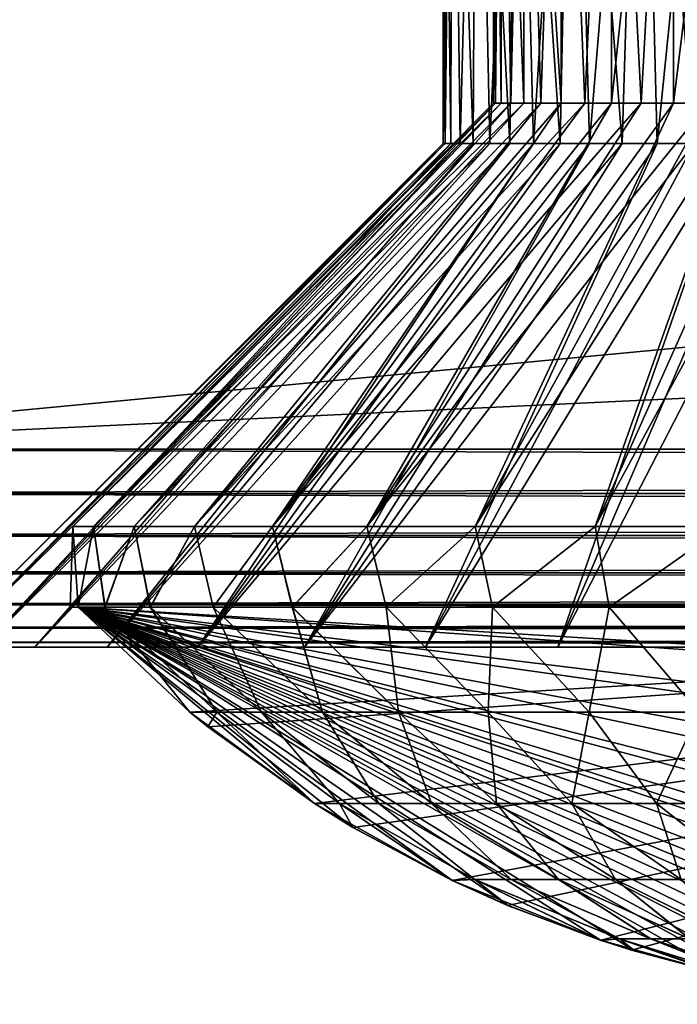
# Model space of a CAD drawing. Header units: metres. Extents: x -44 to 117, y -432 to 89.
# Tile 1010 of 1056: x -34.85 to -31.59, y 79.53 to 84.41. Entities that reach past the tile are written whole.
import ezdxf

# ---------------------------------------------------------------- set-up
doc = ezdxf.new("R2010")
doc.units = ezdxf.units.M
doc.layers.add('solid_125568', color=7, linetype='CONTINUOUS')

msp = doc.modelspace()

# ---------------------------------------------------------------- linework, layer by layer
at = {"layer": 'solid_125568'}
for points in [[(36.877968, 82.282547, 459.877502), (-37.000347, 89.300003, 460), (-36.939213, 85.791275, 459.938751)], [(36.939213, 85.791275, 459.938751), (-37.000347, 89.300003, 460), (36.877968, 82.282547, 459.877502)], [(-36.939213, 85.791275, 440.061249), (37.00037, 89.300003, 440), (-36.877968, 82.282547, 440.122498)], [(-36.877968, 82.282547, 440.122498), (37.00037, 89.300003, 440), (36.939213, 85.791275, 440.061249)], [(-32.75, 83.800003, 450), (-32.75, 86.904884, 450), (-32.706039, 86.904884, 450.484467)], [(-32.740608, 83.800003, 450.227081), (-32.75, 83.800003, 450), (-32.706039, 86.904884, 450.484467)], [(-32.740608, 83.800003, 449.772919), (-32.75, 86.904884, 450), (-32.75, 83.800003, 450)], [(-32.712494, 83.800003, 449.547363), (-32.706039, 86.904884, 449.515533), (-32.75, 86.904884, 450)], [(-32.740608, 83.800003, 449.772919), (-32.712494, 83.800003, 449.547363), (-32.75, 86.904884, 450)], [(-32.712494, 83.800003, 450.452637), (-32.740608, 83.800003, 450.227081), (-32.706039, 86.904884, 450.484467)], [(-32.665848, 83.800003, 450.675079), (-32.712494, 83.800003, 450.452637), (-32.706039, 86.904884, 450.484467)], [(-32.712494, 83.800003, 449.547363), (-32.665848, 83.800003, 449.324921), (-32.706039, 86.904884, 449.515533)], [(-32.665848, 83.800003, 450.675079), (-32.706039, 86.904884, 450.484467), (-32.584156, 86.904884, 450.940552)], [(-32.600994, 83.800003, 449.107086), (-32.584156, 86.904884, 449.059448), (-32.706039, 86.904884, 449.515533)], [(-32.665848, 83.800003, 449.324921), (-32.600994, 83.800003, 449.107086), (-32.706039, 86.904884, 449.515533)], [(-32.600994, 83.800003, 450.892914), (-32.665848, 83.800003, 450.675079), (-32.584156, 86.904884, 450.940552)], [(-32.518379, 83.800003, 451.104645), (-32.600994, 83.800003, 450.892914), (-32.584156, 86.904884, 450.940552)], [(-32.600994, 83.800003, 449.107086), (-32.518379, 83.800003, 448.895355), (-32.584156, 86.904884, 449.059448)], [(-32.518379, 83.800003, 451.104645), (-32.584156, 86.904884, 450.940552), (-32.380749, 86.904884, 451.374512)], [(-32.418549, 83.800003, 448.691132), (-32.380749, 86.904884, 448.625488), (-32.584156, 86.904884, 449.059448)], [(-32.518379, 83.800003, 448.895355), (-32.418549, 83.800003, 448.691132), (-32.584156, 86.904884, 449.059448)], [(-32.418549, 83.800003, 451.308868), (-32.518379, 83.800003, 451.104645), (-32.380749, 86.904884, 451.374512)], [(-32.462021, 86.904884, 449.565887), (-32.490482, 84, 449.782074), (-32.5, 84, 450)], [(-32.499138, 86.904884, 450), (-32.5, 84, 450), (-32.490482, 84, 450.217926)], [(-32.499138, 86.904884, 450), (-32.462021, 86.904884, 449.565887), (-32.5, 84, 450)], [(-32.499138, 86.904884, 450), (-32.490482, 84, 450.217926), (-32.462032, 84, 450.434052)], [(-32.462021, 86.904884, 450.434113), (-32.499138, 86.904884, 450), (-32.462032, 84, 450.434052)], [(-32.462021, 86.904884, 449.565887), (-32.462032, 84, 449.565948), (-32.490482, 84, 449.782074)], [(-32.462021, 86.904884, 449.565887), (-32.414795, 84, 449.352875), (-32.462032, 84, 449.565948)], [(-32.462021, 86.904884, 450.434113), (-32.462032, 84, 450.434052), (-32.414795, 84, 450.647125)], [(-32.462021, 86.904884, 449.565887), (-32.348423, 86.904884, 449.145233), (-32.414795, 84, 449.352875)], [(-32.462021, 86.904884, 450.434113), (-32.414795, 84, 450.647125), (-32.349258, 84, 450.85498)], [(-32.348423, 86.904884, 450.854767), (-32.462021, 86.904884, 450.434113), (-32.349258, 84, 450.85498)], [(-32.3022, 83.800003, 451.50412), (-32.418549, 83.800003, 451.308868), (-32.380749, 86.904884, 451.374512)], [(-32.418549, 83.800003, 448.691132), (-32.3022, 83.800003, 448.49588), (-32.380749, 86.904884, 448.625488)], [(-32.348423, 86.904884, 449.145233), (-32.349258, 84, 449.14502), (-32.414795, 84, 449.352875)], [(-32.3022, 83.800003, 451.50412), (-32.380749, 86.904884, 451.374512), (-32.106621, 86.904884, 451.76767)], [(-32.170143, 83.800003, 448.310913), (-32.106621, 86.904884, 448.23233), (-32.380749, 86.904884, 448.625488)], [(-32.3022, 83.800003, 448.49588), (-32.170143, 83.800003, 448.310913), (-32.380749, 86.904884, 448.625488)], [(-32.348423, 86.904884, 449.145233), (-32.265755, 84, 448.94342), (-32.349258, 84, 449.14502)], [(-32.348423, 86.904884, 450.854767), (-32.349258, 84, 450.85498), (-32.265755, 84, 451.05658)], [(-32.348423, 86.904884, 449.145233), (-32.165062, 86.904884, 448.75), (-32.265755, 84, 448.94342)], [(-32.348423, 86.904884, 450.854767), (-32.265755, 84, 451.05658), (-32.165073, 84, 451.249969)], [(-32.165062, 86.904884, 451.25), (-32.348423, 86.904884, 450.854767), (-32.165073, 84, 451.249969)], [(-32.170143, 83.800003, 451.689087), (-32.3022, 83.800003, 451.50412), (-32.106621, 86.904884, 451.76767)], [(-32.165062, 86.904884, 448.75), (-32.165073, 84, 448.750031), (-32.265755, 84, 448.94342)], [(-32.023239, 83.800003, 451.862518), (-32.170143, 83.800003, 451.689087), (-32.106621, 86.904884, 451.76767)], [(-32.170143, 83.800003, 448.310913), (-32.023239, 83.800003, 448.137482), (-32.106621, 86.904884, 448.23233)], [(-32.165062, 86.904884, 448.75), (-32.047905, 84, 448.566101), (-32.165073, 84, 448.750031)], [(-32.165062, 86.904884, 451.25), (-32.165073, 84, 451.249969), (-32.047905, 84, 451.433899)], [(-32.165062, 86.904884, 448.75), (-31.914452, 86.904884, 448.393585), (-32.047905, 84, 448.566101)], [(-31.914452, 86.904884, 451.606415), (-32.165062, 86.904884, 451.25), (-32.047905, 84, 451.433899)], [(-32.023239, 83.800003, 451.862518), (-32.106621, 86.904884, 451.76767), (-31.767057, 86.904884, 452.105896)], [(-31.862513, 83.800003, 447.976746), (-31.767057, 86.904884, 447.894104), (-32.106621, 86.904884, 448.23233)], [(-32.023239, 83.800003, 448.137482), (-31.862513, 83.800003, 447.976746), (-32.106621, 86.904884, 448.23233)], [(-31.914452, 86.904884, 448.393585), (-31.91507, 84, 448.392975), (-32.047905, 84, 448.566101)], [(-31.914452, 86.904884, 451.606415), (-32.047905, 84, 451.433899), (-31.91507, 84, 451.607025)], [(-31.862513, 83.800003, 452.023254), (-32.023239, 83.800003, 451.862518), (-31.767057, 86.904884, 452.105896)], [(-31.60697, 86.904884, 448.0849), (-31.76783, 84, 448.2323), (-31.91507, 84, 448.392975)], [(-31.914452, 86.904884, 448.393585), (-31.60697, 86.904884, 448.0849), (-31.91507, 84, 448.392975)], [(-31.914452, 86.904884, 451.606415), (-31.91507, 84, 451.607025), (-31.76783, 84, 451.7677)], [(-31.60697, 86.904884, 451.9151), (-31.914452, 86.904884, 451.606415), (-31.76783, 84, 451.7677)], [(-31.689089, 83.800003, 452.170135), (-31.862513, 83.800003, 452.023254), (-31.767057, 86.904884, 452.105896)], [(-31.862513, 83.800003, 447.976746), (-31.689089, 83.800003, 447.829865), (-31.767057, 86.904884, 447.894104)], [(-31.60697, 86.904884, 448.0849), (-31.606918, 84, 448.084839), (-31.76783, 84, 448.2323)], [(-31.60697, 86.904884, 451.9151), (-31.76783, 84, 451.7677), (-31.606918, 84, 451.915161)], [(-31.689089, 83.800003, 452.170135), (-31.767057, 86.904884, 452.105896), (-31.375, 86.904884, 452.381561)], [(-31.504114, 83.800003, 447.697784), (-31.375, 86.904884, 447.618439), (-31.767057, 86.904884, 447.894104)], [(-31.689089, 83.800003, 447.829865), (-31.504114, 83.800003, 447.697784), (-31.767057, 86.904884, 447.894104)], [(-31.504114, 83.800003, 452.302216), (-31.689089, 83.800003, 452.170135), (-31.375, 86.904884, 452.381561)], [(-31.60697, 86.904884, 448.0849), (-31.249569, 86.904884, 447.835693), (-31.606918, 84, 448.084839)], [(-31.60697, 86.904884, 451.9151), (-31.606918, 84, 451.915161), (-31.433994, 84, 452.047852)], [(-31.60697, 86.904884, 451.9151), (-31.433994, 84, 452.047852), (-31.250004, 84, 452.16507)], [(-31.249569, 86.904884, 452.164307), (-31.60697, 86.904884, 451.9151), (-31.250004, 84, 452.16507)], [(-31.249569, 86.904884, 447.835693), (-31.433994, 84, 447.952148), (-31.606918, 84, 448.084839)], [(-36.939213, 85.791275, 459.938751), (-36.877968, 82.282547, 459.877502), (36.877968, 82.282547, 459.877502)], [(36.939213, 85.791275, 440.061249), (36.877968, 82.282547, 440.122498), (-36.877968, 82.282547, 440.122498)], [(-32.462032, 84, 449.565948), (-34.484642, 81.900002, 448.976288), (-34.587132, 81.900002, 449.656158)], [(-32.5, 84, 450), (-34.587132, 81.900002, 449.656158), (-34.587132, 81.900002, 450.343842)], [(-32.490482, 84, 449.782074), (-32.462032, 84, 449.565948), (-34.587132, 81.900002, 449.656158)], [(-32.5, 84, 450), (-32.490482, 84, 449.782074), (-34.587132, 81.900002, 449.656158)], [(-32.490482, 84, 450.217926), (-34.587132, 81.900002, 450.343842), (-34.484642, 81.900002, 451.023712)], [(-32.490482, 84, 450.217926), (-32.5, 84, 450), (-34.587132, 81.900002, 450.343842)], [(-32.349258, 84, 449.14502), (-34.282013, 81.900002, 448.319427), (-34.484642, 81.900002, 448.976288)], [(-32.414795, 84, 449.352875), (-32.349258, 84, 449.14502), (-34.484642, 81.900002, 448.976288)], [(-32.462032, 84, 449.565948), (-32.414795, 84, 449.352875), (-34.484642, 81.900002, 448.976288)], [(-32.414795, 84, 450.647125), (-34.484642, 81.900002, 451.023712), (-34.282013, 81.900002, 451.680573)], [(-32.462032, 84, 450.434052), (-32.490482, 84, 450.217926), (-34.484642, 81.900002, 451.023712)], [(-32.414795, 84, 450.647125), (-32.462032, 84, 450.434052), (-34.484642, 81.900002, 451.023712)], [(-32.265755, 84, 448.94342), (-33.983757, 81.900002, 447.700073), (-34.282013, 81.900002, 448.319427)], [(-32.349258, 84, 449.14502), (-32.265755, 84, 448.94342), (-34.282013, 81.900002, 448.319427)], [(-32.265755, 84, 451.05658), (-34.282013, 81.900002, 451.680573), (-33.983757, 81.900002, 452.299927)], [(-32.349258, 84, 450.85498), (-32.414795, 84, 450.647125), (-34.282013, 81.900002, 451.680573)], [(-32.265755, 84, 451.05658), (-32.349258, 84, 450.85498), (-34.282013, 81.900002, 451.680573)], [(-32.047905, 84, 448.566101), (-33.59647, 81.900002, 447.131989), (-33.983757, 81.900002, 447.700073)], [(-32.165073, 84, 448.750031), (-32.047905, 84, 448.566101), (-33.983757, 81.900002, 447.700073)], [(-32.265755, 84, 448.94342), (-32.165073, 84, 448.750031), (-33.983757, 81.900002, 447.700073)], [(-32.165073, 84, 451.249969), (-33.983757, 81.900002, 452.299927), (-33.59647, 81.900002, 452.868011)], [(-32.165073, 84, 451.249969), (-32.265755, 84, 451.05658), (-33.983757, 81.900002, 452.299927)], [(-31.76783, 84, 448.2323), (-33.128777, 81.900002, 446.62793), (-33.59647, 81.900002, 447.131989)], [(-31.91507, 84, 448.392975), (-31.76783, 84, 448.2323), (-33.59647, 81.900002, 447.131989)], [(-32.047905, 84, 448.566101), (-31.91507, 84, 448.392975), (-33.59647, 81.900002, 447.131989)], [(-31.91507, 84, 451.607025), (-33.59647, 81.900002, 452.868011), (-33.128777, 81.900002, 453.37207)], [(-32.047905, 84, 451.433899), (-32.165073, 84, 451.249969), (-33.59647, 81.900002, 452.868011)], [(-31.91507, 84, 451.607025), (-32.047905, 84, 451.433899), (-33.59647, 81.900002, 452.868011)], [(-31.433994, 84, 447.952148), (-32.59119, 81.900002, 446.199249), (-33.128777, 81.900002, 446.62793)], [(-31.606918, 84, 448.084839), (-31.433994, 84, 447.952148), (-33.128777, 81.900002, 446.62793)], [(-31.76783, 84, 448.2323), (-31.606918, 84, 448.084839), (-33.128777, 81.900002, 446.62793)], [(-31.606918, 84, 451.915161), (-33.128777, 81.900002, 453.37207), (-32.59119, 81.900002, 453.800751)], [(-31.76783, 84, 451.7677), (-31.91507, 84, 451.607025), (-33.128777, 81.900002, 453.37207)], [(-31.606918, 84, 451.915161), (-31.76783, 84, 451.7677), (-33.128777, 81.900002, 453.37207)], [(-31.250004, 84, 447.83493), (-31.995832, 81.900002, 445.85553), (-32.59119, 81.900002, 446.199249)], [(-31.433994, 84, 447.952148), (-31.250004, 84, 447.83493), (-32.59119, 81.900002, 446.199249)], [(-31.250004, 84, 452.16507), (-32.59119, 81.900002, 453.800751), (-31.995832, 81.900002, 454.14447)], [(-31.433994, 84, 452.047852), (-31.606918, 84, 451.915161), (-32.59119, 81.900002, 453.800751)], [(-31.250004, 84, 452.16507), (-31.433994, 84, 452.047852), (-32.59119, 81.900002, 453.800751)], [(-30.855122, 84, 447.650787), (-31.355944, 81.900002, 445.604401), (-31.995832, 81.900002, 445.85553)], [(-31.056511, 84, 447.734222), (-30.855122, 84, 447.650787), (-31.995832, 81.900002, 445.85553)], [(-31.250004, 84, 447.83493), (-31.056511, 84, 447.734222), (-31.995832, 81.900002, 445.85553)], [(-31.056511, 84, 452.265778), (-31.995832, 81.900002, 454.14447), (-31.355944, 81.900002, 454.395599)], [(-31.056511, 84, 452.265778), (-31.250004, 84, 452.16507), (-31.995832, 81.900002, 454.14447)], [(-35.25, 81.300003, 450), (-32.75, 83.800003, 450), (-32.740608, 83.800003, 450.227081)], [(-35.196564, 81.300003, 449.252838), (-32.75, 83.800003, 450), (-35.25, 81.300003, 450)], [(-35.196564, 81.300003, 450.747162), (-35.25, 81.300003, 450), (-32.740608, 83.800003, 450.227081)], [(-35.196564, 81.300003, 449.252838), (-32.740608, 83.800003, 449.772919), (-32.75, 83.800003, 450)], [(-35.196564, 81.300003, 450.747162), (-32.740608, 83.800003, 450.227081), (-32.712494, 83.800003, 450.452637)], [(-35.196564, 81.300003, 450.747162), (-32.712494, 83.800003, 450.452637), (-32.665848, 83.800003, 450.675079)], [(-35.196564, 81.300003, 450.747162), (-32.665848, 83.800003, 450.675079), (-35.037327, 81.300003, 451.479126)], [(-35.196564, 81.300003, 449.252838), (-32.712494, 83.800003, 449.547363), (-32.740608, 83.800003, 449.772919)], [(-35.196564, 81.300003, 449.252838), (-35.037331, 81.300003, 448.520874), (-32.712494, 83.800003, 449.547363)], [(-35.037331, 81.300003, 448.520874), (-32.600994, 83.800003, 449.107086), (-32.665848, 83.800003, 449.324921)], [(-35.037331, 81.300003, 448.520874), (-34.77557, 81.300003, 447.819061), (-32.600994, 83.800003, 449.107086)], [(-35.037331, 81.300003, 448.520874), (-32.665848, 83.800003, 449.324921), (-32.712494, 83.800003, 449.547363)], [(-35.037327, 81.300003, 451.479126), (-32.665848, 83.800003, 450.675079), (-32.600994, 83.800003, 450.892914)], [(-35.037327, 81.300003, 451.479126), (-32.600994, 83.800003, 450.892914), (-32.518379, 83.800003, 451.104645)], [(-35.037327, 81.300003, 451.479126), (-32.518379, 83.800003, 451.104645), (-34.775562, 81.300003, 452.180939)], [(-34.77557, 81.300003, 447.819061), (-32.418549, 83.800003, 448.691132), (-32.518379, 83.800003, 448.895355)], [(-34.77557, 81.300003, 447.819061), (-34.416584, 81.300003, 447.161652), (-32.418549, 83.800003, 448.691132)], [(-34.77557, 81.300003, 447.819061), (-32.518379, 83.800003, 448.895355), (-32.600994, 83.800003, 449.107086)], [(-34.775562, 81.300003, 452.180939), (-32.518379, 83.800003, 451.104645), (-32.418549, 83.800003, 451.308868)], [(-34.775562, 81.300003, 452.180939), (-32.418549, 83.800003, 451.308868), (-34.416576, 81.300003, 452.838379)], [(-34.416584, 81.300003, 447.161652), (-32.3022, 83.800003, 448.49588), (-32.418549, 83.800003, 448.691132)], [(-34.416584, 81.300003, 447.161652), (-33.967686, 81.300003, 446.561981), (-32.3022, 83.800003, 448.49588)], [(-34.416576, 81.300003, 452.838379), (-32.418549, 83.800003, 451.308868), (-32.3022, 83.800003, 451.50412)], [(-34.416576, 81.300003, 452.838379), (-32.3022, 83.800003, 451.50412), (-32.170143, 83.800003, 451.689087)], [(-34.416576, 81.300003, 452.838379), (-32.170143, 83.800003, 451.689087), (-33.967678, 81.300003, 453.438019)], [(-33.967686, 81.300003, 446.561981), (-32.023239, 83.800003, 448.137482), (-32.170143, 83.800003, 448.310913)], [(-33.967686, 81.300003, 446.561981), (-33.438042, 81.300003, 446.032349), (-32.023239, 83.800003, 448.137482)], [(-33.967686, 81.300003, 446.561981), (-32.170143, 83.800003, 448.310913), (-32.3022, 83.800003, 448.49588)], [(-33.967678, 81.300003, 453.438019), (-32.170143, 83.800003, 451.689087), (-32.023239, 83.800003, 451.862518)], [(-33.967678, 81.300003, 453.438019), (-32.023239, 83.800003, 451.862518), (-31.862513, 83.800003, 452.023254)], [(-33.967678, 81.300003, 453.438019), (-31.862513, 83.800003, 452.023254), (-33.438026, 81.300003, 453.967682)], [(-33.438042, 81.300003, 446.032349), (-31.689089, 83.800003, 447.829865), (-31.862513, 83.800003, 447.976746)], [(-33.438042, 81.300003, 446.032349), (-32.838367, 81.300003, 445.583435), (-31.689089, 83.800003, 447.829865)], [(-33.438042, 81.300003, 446.032349), (-31.862513, 83.800003, 447.976746), (-32.023239, 83.800003, 448.137482)], [(-33.438026, 81.300003, 453.967682), (-31.862513, 83.800003, 452.023254), (-31.689089, 83.800003, 452.170135)], [(-33.438026, 81.300003, 453.967682), (-31.689089, 83.800003, 452.170135), (-31.504114, 83.800003, 452.302216)], [(-33.438026, 81.300003, 453.967682), (-31.504114, 83.800003, 452.302216), (-32.83836, 81.300003, 454.416595)], [(-32.838367, 81.300003, 445.583435), (-31.30884, 83.800003, 447.581451), (-31.504114, 83.800003, 447.697784)], [(-32.838367, 81.300003, 445.583435), (-32.180916, 81.300003, 445.224426), (-31.30884, 83.800003, 447.581451)], [(-32.838367, 81.300003, 445.583435), (-31.504114, 83.800003, 447.697784), (-31.689089, 83.800003, 447.829865)], [(-32.83836, 81.300003, 454.416595), (-31.504114, 83.800003, 452.302216), (-31.30884, 83.800003, 452.418549)], [(-32.83836, 81.300003, 454.416595), (-31.30884, 83.800003, 452.418549), (-32.180901, 81.300003, 454.775574)], [(-32.180916, 81.300003, 445.224426), (-31.10466, 83.800003, 447.481628), (-31.30884, 83.800003, 447.581451)], [(-32.180916, 81.300003, 445.224426), (-31.479097, 81.300003, 444.962677), (-31.10466, 83.800003, 447.481628)], [(-32.180901, 81.300003, 454.775574), (-31.30884, 83.800003, 452.418549), (-31.10466, 83.800003, 452.518372)], [(-32.180901, 81.300003, 454.775574), (-31.10466, 83.800003, 452.518372), (-30.892939, 83.800003, 452.600983)], [(-32.180901, 81.300003, 454.775574), (-30.892939, 83.800003, 452.600983), (-31.479088, 81.300003, 455.037354)], [(-36.877968, 82.063995, 459.849426), (36.877968, 82.063995, 459.849426), (36.877968, 82.282547, 459.877502)], [(-36.877968, 82.282547, 459.877502), (-36.877968, 82.063995, 459.849426), (36.877968, 82.282547, 459.877502)], [(36.877968, 82.063995, 440.150574), (-36.877968, 82.063995, 440.150574), (-36.877968, 82.282547, 440.122498)], [(36.877968, 82.282547, 440.122498), (36.877968, 82.063995, 440.150574), (-36.877968, 82.282547, 440.122498)], [(-36.877968, 81.855713, 459.77356), (36.877968, 81.855713, 459.77356), (36.877968, 82.063995, 459.849426)], [(-36.877968, 82.063995, 459.849426), (-36.877968, 81.855713, 459.77356), (36.877968, 82.063995, 459.849426)], [(36.877968, 81.855713, 440.22644), (-36.877968, 81.855713, 440.22644), (-36.877968, 82.063995, 440.150574)], [(36.877968, 82.063995, 440.150574), (36.877968, 81.855713, 440.22644), (-36.877968, 82.063995, 440.150574)], [(-34.599998, 81.5, 450.000824), (-34.560654, 81.5, 450.600098), (-34.587132, 81.900002, 450.343842)], [(-34.599998, 81.5, 450.000824), (-34.587132, 81.900002, 449.656158), (-34.560703, 81.5, 449.399994)], [(-34.599998, 81.5, 450.000824), (-34.587132, 81.900002, 450.343842), (-34.587132, 81.900002, 449.656158)], [(-34.484642, 81.900002, 451.023712), (-34.587132, 81.900002, 450.343842), (-34.560654, 81.5, 450.600098)], [(-34.587132, 81.900002, 449.656158), (-34.484642, 81.900002, 448.976288), (-34.560703, 81.5, 449.399994)], [(-34.484642, 81.900002, 448.976288), (-34.427368, 81.5, 448.751648), (-34.560703, 81.5, 449.399994)], [(-34.484642, 81.900002, 451.023712), (-34.560654, 81.5, 450.600098), (-34.427467, 81.5, 451.248016)], [(-34.282013, 81.900002, 451.680573), (-34.484642, 81.900002, 451.023712), (-34.427467, 81.5, 451.248016)], [(-34.484642, 81.900002, 448.976288), (-34.282013, 81.900002, 448.319427), (-34.427368, 81.5, 448.751648)], [(-34.282013, 81.900002, 451.680573), (-34.427467, 81.5, 451.248016), (-34.202618, 81.5, 451.8703)], [(-34.282013, 81.900002, 448.319427), (-34.202423, 81.5, 448.129272), (-34.427368, 81.5, 448.751648)], [(-33.983757, 81.900002, 452.299927), (-34.282013, 81.900002, 451.680573), (-34.202618, 81.5, 451.8703)], [(-34.282013, 81.900002, 448.319427), (-33.983757, 81.900002, 447.700073), (-34.202423, 81.5, 448.129272)], [(-33.983757, 81.900002, 452.299927), (-34.202618, 81.5, 451.8703), (-33.890728, 81.5, 452.45401)], [(-33.983757, 81.900002, 447.700073), (-33.890537, 81.5, 447.545685), (-34.202423, 81.5, 448.129272)], [(-33.59647, 81.900002, 452.868011), (-33.983757, 81.900002, 452.299927), (-33.890728, 81.5, 452.45401)], [(-33.983757, 81.900002, 447.700073), (-33.59647, 81.900002, 447.131989), (-33.890537, 81.5, 447.545685)], [(-33.59647, 81.900002, 452.868011), (-33.890728, 81.5, 452.45401), (-33.49831, 81.5, 452.986938)], [(-33.59647, 81.900002, 447.131989), (-33.4981, 81.5, 447.012817), (-33.890537, 81.5, 447.545685)], [(-33.128777, 81.900002, 453.37207), (-33.59647, 81.900002, 452.868011), (-33.49831, 81.5, 452.986938)], [(-33.59647, 81.900002, 447.131989), (-33.128777, 81.900002, 446.62793), (-33.4981, 81.5, 447.012817)], [(-33.128777, 81.900002, 453.37207), (-33.49831, 81.5, 452.986938), (-33.033352, 81.5, 453.45816)], [(-33.128777, 81.900002, 446.62793), (-33.03315, 81.5, 446.541687), (-33.4981, 81.5, 447.012817)], [(-32.59119, 81.900002, 453.800751), (-33.128777, 81.900002, 453.37207), (-33.033352, 81.5, 453.45816)], [(-33.128777, 81.900002, 446.62793), (-32.59119, 81.900002, 446.199249), (-33.03315, 81.5, 446.541687)], [(-32.59119, 81.900002, 453.800751), (-33.033352, 81.5, 453.45816), (-32.505573, 81.5, 453.857727)], [(-32.59119, 81.900002, 446.199249), (-32.505394, 81.5, 446.142151), (-33.03315, 81.5, 446.541687)], [(-31.995832, 81.900002, 454.14447), (-32.59119, 81.900002, 453.800751), (-32.505573, 81.5, 453.857727)], [(-32.59119, 81.900002, 446.199249), (-31.995832, 81.900002, 445.85553), (-32.505394, 81.5, 446.142151)], [(-31.995832, 81.900002, 454.14447), (-32.505573, 81.5, 453.857727), (-31.926046, 81.5, 454.177368)], [(-31.995832, 81.900002, 445.85553), (-31.9259, 81.5, 445.822571), (-32.505394, 81.5, 446.142151)], [(-31.355944, 81.900002, 454.395599), (-31.995832, 81.900002, 454.14447), (-31.926046, 81.5, 454.177368)], [(-31.995832, 81.900002, 445.85553), (-31.355944, 81.900002, 445.604401), (-31.9259, 81.5, 445.822571)], [(-31.355944, 81.900002, 454.395599), (-31.926046, 81.5, 454.177368), (-31.306709, 81.5, 454.410492)], [(-31.355944, 81.900002, 445.604401), (-31.306606, 81.5, 445.589478), (-31.9259, 81.5, 445.822571)], [(-36.877968, 81.669258, 459.653656), (36.877968, 81.669258, 459.653656), (36.877968, 81.855713, 459.77356)], [(-36.877968, 81.855713, 459.77356), (-36.877968, 81.669258, 459.653656), (36.877968, 81.855713, 459.77356)], [(36.877968, 81.669258, 440.346344), (-36.877968, 81.669258, 440.346344), (-36.877968, 81.855713, 440.22644)], [(36.877968, 81.855713, 440.22644), (36.877968, 81.669258, 440.346344), (-36.877968, 81.855713, 440.22644)], [(-36.877968, 81.513794, 459.495636), (36.877968, 81.513794, 459.495636), (36.877968, 81.669258, 459.653656)], [(-36.877968, 81.669258, 459.653656), (-36.877968, 81.513794, 459.495636), (36.877968, 81.669258, 459.653656)], [(36.877968, 81.513794, 440.504364), (-36.877968, 81.513794, 440.504364), (-36.877968, 81.669258, 440.346344)], [(36.877968, 81.669258, 440.346344), (36.877968, 81.513794, 440.504364), (-36.877968, 81.669258, 440.346344)], [(-36.877968, 81.396965, 459.307251), (36.877968, 81.396965, 459.307251), (36.877968, 81.513794, 459.495636)], [(-36.877968, 81.513794, 459.495636), (-36.877968, 81.396965, 459.307251), (36.877968, 81.513794, 459.495636)], [(36.877968, 81.396965, 440.692749), (-36.877968, 81.396965, 440.692749), (-36.877968, 81.513794, 440.504364)], [(36.877968, 81.513794, 440.504364), (36.877968, 81.396965, 440.692749), (-36.877968, 81.513794, 440.504364)], [(-34.599998, 81.5, 450.000824), (-34.560703, 81.5, 449.399994), (-34.560654, 81.5, 450.600098)], [(-25.439344, 81.5, 449.399902), (-34.560654, 81.5, 450.600098), (-34.560703, 81.5, 449.399994)], [(-34.007103, 80.978844, 449.399994), (-34.560703, 81.5, 449.399994), (-34.427368, 81.5, 448.751648)], [(-25.992897, 80.978844, 449.399994), (-25.439344, 81.5, 449.399902), (-34.560703, 81.5, 449.399994)], [(-33.388748, 80.524971, 449.399994), (-34.560703, 81.5, 449.399994), (-34.007103, 80.978844, 449.399994)], [(-26.083326, 80.904945, 449.399994), (-25.992897, 80.978844, 449.399994), (-34.560703, 81.5, 449.399994)], [(-33.19743, 80.406639, 449.399994), (-34.560703, 81.5, 449.399994), (-33.388748, 80.524971, 449.399994)], [(-26.083326, 80.904945, 449.399994), (-34.560703, 81.5, 449.399994), (-26.611252, 80.524979, 449.399994)], [(-26.803911, 80.405838, 449.399994), (-26.611252, 80.524979, 449.399994), (-34.560703, 81.5, 449.399994)], [(-32.707008, 80.14418, 449.399994), (-34.560703, 81.5, 449.399994), (-33.19743, 80.406639, 449.399994)], [(-32.427231, 80.018379, 449.399994), (-34.560703, 81.5, 449.399994), (-32.707008, 80.14418, 449.399994)], [(-26.803911, 80.405838, 449.399994), (-34.560703, 81.5, 449.399994), (-27.295504, 80.142982, 449.399994)], [(-27.569979, 80.019547, 449.399994), (-27.295504, 80.142982, 449.399994), (-34.560703, 81.5, 449.399994)], [(-31.966913, 79.84568, 449.399994), (-34.560703, 81.5, 449.399994), (-32.427231, 80.018379, 449.399994)], [(-31.797113, 79.792137, 449.399994), (-34.560703, 81.5, 449.399994), (-31.966913, 79.84568, 449.399994)], [(-27.569979, 80.019547, 449.399994), (-34.560703, 81.5, 449.399994), (-28.031347, 79.84626, 449.399994)], [(-28.184294, 79.797737, 449.399994), (-28.031347, 79.84626, 449.399994), (-34.560703, 81.5, 449.399994)], [(-31.351156, 79.676201, 449.399994), (-34.560703, 81.5, 449.399994), (-31.797113, 79.792137, 449.399994)], [(-31.193508, 79.643494, 449.399994), (-34.560703, 81.5, 449.399994), (-31.351156, 79.676201, 449.399994)], [(-31.042494, 79.616074, 449.399994), (-34.560703, 81.5, 449.399994), (-31.193508, 79.643494, 449.399994)], [(-28.616539, 79.683434, 449.399994), (-34.560703, 81.5, 449.399994), (-28.804346, 79.64389, 449.399994)], [(-28.918236, 79.622833, 449.399994), (-28.804346, 79.64389, 449.399994), (-34.560703, 81.5, 449.399994)], [(-28.184294, 79.797737, 449.399994), (-34.560703, 81.5, 449.399994), (-28.616539, 79.683434, 449.399994)], [(-30.810999, 79.581421, 449.399994), (-34.560703, 81.5, 449.399994), (-31.042494, 79.616074, 449.399994)], [(-30.613468, 79.558807, 449.399994), (-34.560703, 81.5, 449.399994), (-30.810999, 79.581421, 449.399994)], [(-30.42433, 79.543076, 449.399994), (-34.560703, 81.5, 449.399994), (-30.613468, 79.558807, 449.399994)], [(-30.223282, 79.532669, 449.399994), (-34.560703, 81.5, 449.399994), (-30.42433, 79.543076, 449.399994)], [(-30, 79.528679, 449.399994), (-34.560703, 81.5, 449.399994), (-30.223282, 79.532669, 449.399994)], [(-29.83798, 79.530777, 449.399994), (-34.560703, 81.5, 449.399994), (-30, 79.528679, 449.399994)], [(-29.652168, 79.538345, 449.399994), (-34.560703, 81.5, 449.399994), (-29.83798, 79.530777, 449.399994)], [(-29.450798, 79.552811, 449.399994), (-34.560703, 81.5, 449.399994), (-29.652168, 79.538345, 449.399994)], [(-29.150816, 79.586533, 449.399994), (-34.560703, 81.5, 449.399994), (-29.450798, 79.552811, 449.399994)], [(-28.918236, 79.622833, 449.399994), (-34.560703, 81.5, 449.399994), (-29.150816, 79.586533, 449.399994)], [(-34.007103, 80.978844, 450.600006), (-34.427467, 81.5, 451.248016), (-34.560654, 81.5, 450.600098)], [(-34.007103, 80.978844, 450.600006), (-34.560654, 81.5, 450.600098), (-25.439299, 81.5, 450.600006)], [(-25.439344, 81.5, 449.399902), (-25.439299, 81.5, 450.600006), (-34.560654, 81.5, 450.600098)], [(-33.872322, 80.978943, 451.192871), (-34.202618, 81.5, 451.8703), (-34.427467, 81.5, 451.248016)], [(-34.007103, 80.978844, 450.600006), (-33.872322, 80.978943, 451.192871), (-34.427467, 81.5, 451.248016)], [(-33.872326, 80.978943, 448.807129), (-34.427368, 81.5, 448.751648), (-34.202423, 81.5, 448.129272)], [(-33.872326, 80.978943, 448.807129), (-34.007103, 80.978844, 449.399994), (-34.427368, 81.5, 448.751648)], [(-33.651207, 80.978943, 451.756866), (-33.890728, 81.5, 452.45401), (-34.202618, 81.5, 451.8703)], [(-33.872322, 80.978943, 451.192871), (-33.651207, 80.978943, 451.756866), (-34.202618, 81.5, 451.8703)], [(-33.651211, 80.978943, 448.243164), (-34.202423, 81.5, 448.129272), (-33.890537, 81.5, 447.545685)], [(-33.651211, 80.978943, 448.243164), (-33.872326, 80.978943, 448.807129), (-34.202423, 81.5, 448.129272)], [(-33.916676, 80.904945, 450.600006), (-34.007103, 80.978844, 450.600006), (-25.439299, 81.5, 450.600006)], [(-33.916676, 80.904945, 450.600006), (-25.439299, 81.5, 450.600006), (-33.388748, 80.524979, 450.600006)], [(-33.348476, 80.978943, 452.281555), (-33.49831, 81.5, 452.986938), (-33.890728, 81.5, 452.45401)], [(-33.651207, 80.978943, 451.756866), (-33.348476, 80.978943, 452.281555), (-33.890728, 81.5, 452.45401)], [(-33.348488, 80.978943, 447.718445), (-33.890537, 81.5, 447.545685), (-33.4981, 81.5, 447.012817)], [(-33.348488, 80.978943, 447.718445), (-33.651211, 80.978943, 448.243164), (-33.890537, 81.5, 447.545685)], [(-32.970909, 80.978943, 452.75528), (-33.033352, 81.5, 453.45816), (-33.49831, 81.5, 452.986938)], [(-33.348476, 80.978943, 452.281555), (-32.970909, 80.978943, 452.75528), (-33.49831, 81.5, 452.986938)], [(-32.970921, 80.978943, 447.24472), (-33.4981, 81.5, 447.012817), (-33.03315, 81.5, 446.541687)], [(-32.970921, 80.978943, 447.24472), (-33.348488, 80.978943, 447.718445), (-33.4981, 81.5, 447.012817)], [(-33.196091, 80.405838, 450.600006), (-33.388748, 80.524979, 450.600006), (-25.439299, 81.5, 450.600006)], [(-33.196091, 80.405838, 450.600006), (-25.439299, 81.5, 450.600006), (-32.704494, 80.142982, 450.600006)], [(-32.526936, 80.978943, 453.167419), (-32.505573, 81.5, 453.857727), (-33.033352, 81.5, 453.45816)], [(-32.970909, 80.978943, 452.75528), (-32.526936, 80.978943, 453.167419), (-33.033352, 81.5, 453.45816)], [(-32.526947, 80.978943, 446.832611), (-33.03315, 81.5, 446.541687), (-32.505394, 81.5, 446.142151)], [(-32.526947, 80.978943, 446.832611), (-32.970921, 80.978943, 447.24472), (-33.03315, 81.5, 446.541687)], [(-32.430023, 80.019547, 450.600006), (-32.704494, 80.142982, 450.600006), (-25.439299, 81.5, 450.600006)], [(-32.026493, 80.978943, 446.491272), (-32.526947, 80.978943, 446.832611), (-32.505394, 81.5, 446.142151)], [(-32.526936, 80.978943, 453.167419), (-32.026478, 80.978943, 453.508728), (-32.505573, 81.5, 453.857727)], [(-32.026478, 80.978943, 453.508728), (-31.926046, 81.5, 454.177368), (-32.505573, 81.5, 453.857727)], [(-32.026493, 80.978943, 446.491272), (-32.505394, 81.5, 446.142151), (-31.9259, 81.5, 445.822571)], [(-32.430023, 80.019547, 450.600006), (-25.439299, 81.5, 450.600006), (-31.968653, 79.84626, 450.600006)], [(-31.480743, 80.978943, 446.228363), (-32.026493, 80.978943, 446.491272), (-31.9259, 81.5, 445.822571)], [(-32.026478, 80.978943, 453.508728), (-31.48073, 80.978943, 453.771637), (-31.926046, 81.5, 454.177368)], [(-31.815706, 79.797737, 450.600006), (-31.968653, 79.84626, 450.600006), (-25.439299, 81.5, 450.600006)], [(-31.48073, 80.978943, 453.771637), (-31.306709, 81.5, 454.410492), (-31.926046, 81.5, 454.177368)], [(-31.480743, 80.978943, 446.228363), (-31.9259, 81.5, 445.822571), (-31.306606, 81.5, 445.589478)], [(-31.815706, 79.797737, 450.600006), (-25.439299, 81.5, 450.600006), (-31.383459, 79.683434, 450.600006)], [(-36.877968, 81.324516, 459.097748), (36.877968, 81.324516, 459.097748), (36.877968, 81.396965, 459.307251)], [(-36.877968, 81.396965, 459.307251), (-36.877968, 81.324516, 459.097748), (36.877968, 81.396965, 459.307251)], [(36.877968, 81.324516, 440.902252), (-36.877968, 81.324516, 440.902252), (-36.877968, 81.396965, 440.692749)], [(36.877968, 81.396965, 440.692749), (36.877968, 81.324516, 440.902252), (-36.877968, 81.396965, 440.692749)], [(36.877968, 81.324516, 459.097748), (-36.878151, 81.300003, 458.877655), (-0.000154, 81.300003, 458.877655)], [(-36.877968, 81.324516, 459.097748), (-36.878151, 81.300003, 458.877655), (36.877968, 81.324516, 459.097748)], [(-0.000746, 81.300003, 457.399994), (-0.000154, 81.300003, 458.877655), (-36.878151, 81.300003, 458.877655)], [(-7.336801, 81.300003, 450.965057), (-36.878151, 81.300003, 458.877655), (-7.4, 81.300003, 450)], [(-27.819084, 81.300003, 454.775574), (-7.4, 81.300003, 450), (-36.878151, 81.300003, 458.877655)], [(-0.966656, 81.300003, 457.336578), (-0.000746, 81.300003, 457.399994), (-36.878151, 81.300003, 458.877655)], [(-1.916412, 81.300003, 457.147552), (-0.966656, 81.300003, 457.336578), (-36.878151, 81.300003, 458.877655)], [(-2.833156, 81.300003, 456.836182), (-1.916412, 81.300003, 457.147552), (-36.878151, 81.300003, 458.877655)], [(-3.70114, 81.300003, 456.407928), (-2.833156, 81.300003, 456.836182), (-36.878151, 81.300003, 458.877655)], [(-4.506104, 81.300003, 455.869843), (-3.70114, 81.300003, 456.407928), (-36.878151, 81.300003, 458.877655)], [(-5.234018, 81.300003, 455.231171), (-4.506104, 81.300003, 455.869843), (-36.878151, 81.300003, 458.877655)], [(-5.872028, 81.300003, 454.503265), (-5.234018, 81.300003, 455.231171), (-36.878151, 81.300003, 458.877655)], [(-6.409606, 81.300003, 453.698242), (-5.872028, 81.300003, 454.503265), (-36.878151, 81.300003, 458.877655)], [(-6.83766, 81.300003, 452.829559), (-6.409606, 81.300003, 453.698242), (-36.878151, 81.300003, 458.877655)], [(-7.148285, 81.300003, 451.913635), (-6.83766, 81.300003, 452.829559), (-36.878151, 81.300003, 458.877655)], [(-7.336801, 81.300003, 450.965057), (-7.148285, 81.300003, 451.913635), (-36.878151, 81.300003, 458.877655)], [(-28.520903, 81.300003, 455.037323), (-27.819084, 81.300003, 454.775574), (-36.878151, 81.300003, 458.877655)], [(-29.252863, 81.300003, 455.196564), (-28.520903, 81.300003, 455.037323), (-36.878151, 81.300003, 458.877655)], [(-29.999996, 81.300003, 455.25), (-29.252863, 81.300003, 455.196564), (-36.878151, 81.300003, 458.877655)], [(-30.747129, 81.300003, 455.196564), (-29.999996, 81.300003, 455.25), (-36.878151, 81.300003, 458.877655)], [(-31.479088, 81.300003, 455.037354), (-30.747129, 81.300003, 455.196564), (-36.878151, 81.300003, 458.877655)], [(-32.180901, 81.300003, 454.775574), (-31.479088, 81.300003, 455.037354), (-36.878151, 81.300003, 458.877655)], [(-32.83836, 81.300003, 454.416595), (-32.180901, 81.300003, 454.775574), (-36.878151, 81.300003, 458.877655)], [(-33.438026, 81.300003, 453.967682), (-32.83836, 81.300003, 454.416595), (-36.878151, 81.300003, 458.877655)], [(-33.967678, 81.300003, 453.438019), (-33.438026, 81.300003, 453.967682), (-36.878151, 81.300003, 458.877655)], [(-34.416576, 81.300003, 452.838379), (-33.967678, 81.300003, 453.438019), (-36.878151, 81.300003, 458.877655)], [(-34.775562, 81.300003, 452.180939), (-34.416576, 81.300003, 452.838379), (-36.878151, 81.300003, 458.877655)], [(-35.037327, 81.300003, 451.479126), (-34.775562, 81.300003, 452.180939), (-36.878151, 81.300003, 458.877655)], [(-36.877968, 81.324516, 440.902252), (36.878151, 81.300003, 441.122345), (0.000158, 81.300003, 441.122345)], [(36.877968, 81.324516, 440.902252), (36.878151, 81.300003, 441.122345), (-36.877968, 81.324516, 440.902252)], [(-36.877968, 81.324516, 440.902252), (0.000158, 81.300003, 441.122345), (-36.877815, 81.300003, 441.122345)], [(-36.877815, 81.300003, 441.122345), (-30.747137, 81.300003, 444.803436), (-31.479097, 81.300003, 444.962677)], [(-36.877815, 81.300003, 441.122345), (0.000158, 81.300003, 441.122345), (-30.747137, 81.300003, 444.803436)], [(-36.877815, 81.300003, 441.122345), (-31.479097, 81.300003, 444.962677), (-32.180916, 81.300003, 445.224426)], [(-36.877815, 81.300003, 441.122345), (-32.180916, 81.300003, 445.224426), (-32.838367, 81.300003, 445.583435)], [(-36.877815, 81.300003, 441.122345), (-32.838367, 81.300003, 445.583435), (-33.438042, 81.300003, 446.032349)], [(-36.877815, 81.300003, 441.122345), (-33.438042, 81.300003, 446.032349), (-33.967686, 81.300003, 446.561981)], [(-36.877815, 81.300003, 441.122345), (-33.967686, 81.300003, 446.561981), (-34.416584, 81.300003, 447.161652)], [(-36.877815, 81.300003, 441.122345), (-34.416584, 81.300003, 447.161652), (-34.77557, 81.300003, 447.819061)], [(-36.877815, 81.300003, 441.122345), (-34.77557, 81.300003, 447.819061), (-35.037331, 81.300003, 448.520874)], [(-33.388748, 80.524979, 450.600006), (-33.872322, 80.978943, 451.192871), (-34.007103, 80.978844, 450.600006)], [(-33.91729, 80.905441, 449.399994), (-34.007103, 80.978844, 449.399994), (-33.872326, 80.978943, 448.807129)], [(-33.916676, 80.904945, 450.600006), (-33.388748, 80.524979, 450.600006), (-34.007103, 80.978844, 450.600006)], [(-33.388748, 80.524971, 449.399994), (-34.007103, 80.978844, 449.399994), (-33.91729, 80.905441, 449.399994)], [(-33.388748, 80.524971, 449.399994), (-33.91729, 80.905441, 449.399994), (-33.872326, 80.978943, 448.807129)], [(-33.263382, 80.525352, 448.905487), (-33.872326, 80.978943, 448.807129), (-33.651211, 80.978943, 448.243164)], [(-33.263382, 80.525352, 448.905487), (-33.388748, 80.524971, 449.399994), (-33.872326, 80.978943, 448.807129)], [(-33.263371, 80.525352, 451.094543), (-33.651207, 80.978943, 451.756866), (-33.872322, 80.978943, 451.192871)], [(-33.388748, 80.524979, 450.600006), (-33.263371, 80.525352, 451.094543), (-33.872322, 80.978943, 451.192871)], [(-33.068298, 80.525352, 448.440125), (-33.651211, 80.978943, 448.243164), (-33.348488, 80.978943, 447.718445)], [(-33.068298, 80.525352, 448.440125), (-33.263382, 80.525352, 448.905487), (-33.651211, 80.978943, 448.243164)], [(-33.068279, 80.525352, 451.559906), (-33.348476, 80.978943, 452.281555), (-33.651207, 80.978943, 451.756866)], [(-33.263371, 80.525352, 451.094543), (-33.068279, 80.525352, 451.559906), (-33.651207, 80.978943, 451.756866)], [(-32.80727, 80.525352, 448.008301), (-33.348488, 80.978943, 447.718445), (-32.970921, 80.978943, 447.24472)], [(-32.80727, 80.525352, 448.008301), (-33.068298, 80.525352, 448.440125), (-33.348488, 80.978943, 447.718445)], [(-32.807251, 80.525352, 451.99173), (-32.970909, 80.978943, 452.75528), (-33.348476, 80.978943, 452.281555)], [(-33.068279, 80.525352, 451.559906), (-32.807251, 80.525352, 451.99173), (-33.348476, 80.978943, 452.281555)], [(-32.485916, 80.525352, 447.619263), (-32.970921, 80.978943, 447.24472), (-32.526947, 80.978943, 446.832611)], [(-32.485916, 80.525352, 447.619263), (-32.80727, 80.525352, 448.008301), (-32.970921, 80.978943, 447.24472)], [(-32.485889, 80.525352, 452.380737), (-32.526936, 80.978943, 453.167419), (-32.970909, 80.978943, 452.75528)], [(-32.807251, 80.525352, 451.99173), (-32.485889, 80.525352, 452.380737), (-32.970909, 80.978943, 452.75528)], [(-32.111137, 80.525352, 447.281403), (-32.526947, 80.978943, 446.832611), (-32.026493, 80.978943, 446.491272)], [(-32.111137, 80.525352, 447.281403), (-32.485916, 80.525352, 447.619263), (-32.526947, 80.978943, 446.832611)], [(-32.111111, 80.525352, 452.718597), (-32.026478, 80.978943, 453.508728), (-32.526936, 80.978943, 453.167419)], [(-32.485889, 80.525352, 452.380737), (-32.111111, 80.525352, 452.718597), (-32.526936, 80.978943, 453.167419)], [(-31.690989, 80.525352, 447.001984), (-32.111137, 80.525352, 447.281403), (-32.026493, 80.978943, 446.491272)], [(-32.111111, 80.525352, 452.718597), (-31.690958, 80.525352, 452.998047), (-32.026478, 80.978943, 453.508728)], [(-31.690989, 80.525352, 447.001984), (-32.026493, 80.978943, 446.491272), (-31.480743, 80.978943, 446.228363)], [(-31.690958, 80.525352, 452.998047), (-31.48073, 80.978943, 453.771637), (-32.026478, 80.978943, 453.508728)], [(-31.234501, 80.525352, 446.786957), (-31.690989, 80.525352, 447.001984), (-31.480743, 80.978943, 446.228363)], [(-31.690958, 80.525352, 452.998047), (-31.234467, 80.525352, 453.213043), (-31.48073, 80.978943, 453.771637)], [(-32.704494, 80.142982, 450.600006), (-33.263371, 80.525352, 451.094543), (-33.388748, 80.524979, 450.600006)], [(-33.19743, 80.406639, 449.399994), (-33.388748, 80.524971, 449.399994), (-33.263382, 80.525352, 448.905487)], [(-33.196091, 80.405838, 450.600006), (-32.704494, 80.142982, 450.600006), (-33.388748, 80.524979, 450.600006)], [(-32.592197, 80.148636, 448.990234), (-33.263382, 80.525352, 448.905487), (-33.068298, 80.525352, 448.440125)], [(-32.707008, 80.14418, 449.399994), (-33.19743, 80.406639, 449.399994), (-33.263382, 80.525352, 448.905487)], [(-32.592197, 80.148636, 448.990234), (-32.707008, 80.14418, 449.399994), (-33.263382, 80.525352, 448.905487)], [(-32.592255, 80.148636, 451.009613), (-33.068279, 80.525352, 451.559906), (-33.263371, 80.525352, 451.094543)], [(-32.704494, 80.142982, 450.600006), (-32.592255, 80.148636, 451.009613), (-33.263371, 80.525352, 451.094543)], [(-32.412304, 80.148636, 448.61441), (-33.068298, 80.525352, 448.440125), (-32.80727, 80.525352, 448.008301)], [(-32.412304, 80.148636, 448.61441), (-32.592197, 80.148636, 448.990234), (-33.068298, 80.525352, 448.440125)], [(-32.41238, 80.148636, 451.385468), (-32.807251, 80.525352, 451.99173), (-33.068279, 80.525352, 451.559906)], [(-32.592255, 80.148636, 451.009613), (-32.41238, 80.148636, 451.385468), (-33.068279, 80.525352, 451.559906)], [(-32.178291, 80.148636, 448.269623), (-32.80727, 80.525352, 448.008301), (-32.485916, 80.525352, 447.619263)], [(-32.178291, 80.148636, 448.269623), (-32.412304, 80.148636, 448.61441), (-32.80727, 80.525352, 448.008301)], [(-32.178383, 80.148636, 451.730255), (-32.485889, 80.525352, 452.380737), (-32.807251, 80.525352, 451.99173)], [(-32.41238, 80.148636, 451.385468), (-32.178383, 80.148636, 451.730255), (-32.807251, 80.525352, 451.99173)], [(-31.895409, 80.148636, 447.963684), (-32.485916, 80.525352, 447.619263), (-32.111137, 80.525352, 447.281403)], [(-31.895409, 80.148636, 447.963684), (-32.178291, 80.148636, 448.269623), (-32.485916, 80.525352, 447.619263)], [(-31.895519, 80.148636, 452.036194), (-32.111111, 80.525352, 452.718597), (-32.485889, 80.525352, 452.380737)], [(-32.178383, 80.148636, 451.730255), (-31.895519, 80.148636, 452.036194), (-32.485889, 80.525352, 452.380737)], [(-31.570005, 80.148636, 447.70343), (-32.111137, 80.525352, 447.281403), (-31.690989, 80.525352, 447.001984)], [(-31.570005, 80.148636, 447.70343), (-31.895409, 80.148636, 447.963684), (-32.111137, 80.525352, 447.281403)], [(-31.570129, 80.148636, 452.296478), (-31.690958, 80.525352, 452.998047), (-32.111111, 80.525352, 452.718597)], [(-31.895519, 80.148636, 452.036194), (-31.570129, 80.148636, 452.296478), (-32.111111, 80.525352, 452.718597)], [(-31.209381, 80.148636, 447.49469), (-31.690989, 80.525352, 447.001984), (-31.234501, 80.525352, 446.786957)], [(-31.209381, 80.148636, 447.49469), (-31.570005, 80.148636, 447.70343), (-31.690989, 80.525352, 447.001984)], [(-31.209517, 80.148636, 452.505219), (-31.234467, 80.525352, 453.213043), (-31.690958, 80.525352, 452.998047)], [(-31.570129, 80.148636, 452.296478), (-31.209517, 80.148636, 452.505219), (-31.690958, 80.525352, 452.998047)], [(-32.427231, 80.018379, 449.399994), (-32.707008, 80.14418, 449.399994), (-32.592197, 80.148636, 448.990234)], [(-31.968653, 79.84626, 450.600006), (-32.592255, 80.148636, 451.009613), (-32.704494, 80.142982, 450.600006)], [(-32.430023, 80.019547, 450.600006), (-31.968653, 79.84626, 450.600006), (-32.704494, 80.142982, 450.600006)], [(-31.876541, 79.854286, 450.899963), (-32.41238, 80.148636, 451.385468), (-32.592255, 80.148636, 451.009613)], [(-31.968653, 79.84626, 450.600006), (-31.876541, 79.854286, 450.899963), (-32.592255, 80.148636, 451.009613)], [(-31.876055, 79.854286, 449.098999), (-32.592197, 80.148636, 448.990234), (-32.412304, 80.148636, 448.61441)], [(-31.966913, 79.84568, 449.399994), (-32.427231, 80.018379, 449.399994), (-32.592197, 80.148636, 448.990234)], [(-31.876055, 79.854286, 449.098999), (-31.966913, 79.84568, 449.399994), (-32.592197, 80.148636, 448.990234)], [(-31.721239, 79.854286, 451.169922), (-32.178383, 80.148636, 451.730255), (-32.41238, 80.148636, 451.385468)], [(-31.876541, 79.854286, 450.899963), (-31.721239, 79.854286, 451.169922), (-32.41238, 80.148636, 451.385468)], [(-31.720606, 79.854286, 448.829163), (-32.412304, 80.148636, 448.61441), (-32.178291, 80.148636, 448.269623)], [(-31.720606, 79.854286, 448.829163), (-31.876055, 79.854286, 449.098999), (-32.412304, 80.148636, 448.61441)], [(-31.527395, 79.854286, 451.413666), (-31.895519, 80.148636, 452.036194), (-32.178383, 80.148636, 451.730255)], [(-31.721239, 79.854286, 451.169922), (-31.527395, 79.854286, 451.413666), (-32.178383, 80.148636, 451.730255)], [(-31.52663, 79.854286, 448.58551), (-32.178291, 80.148636, 448.269623), (-31.895409, 80.148636, 447.963684)], [(-31.52663, 79.854286, 448.58551), (-31.720606, 79.854286, 448.829163), (-32.178291, 80.148636, 448.269623)], [(-31.299349, 79.854286, 451.625732), (-31.570129, 80.148636, 452.296478), (-31.895519, 80.148636, 452.036194)], [(-31.527395, 79.854286, 451.413666), (-31.299349, 79.854286, 451.625732), (-31.895519, 80.148636, 452.036194)], [(-31.29847, 79.854286, 448.373535), (-31.895409, 80.148636, 447.963684), (-31.570005, 80.148636, 447.70343)], [(-31.29847, 79.854286, 448.373535), (-31.52663, 79.854286, 448.58551), (-31.895409, 80.148636, 447.963684)], [(-31.383459, 79.683434, 450.600006), (-31.876541, 79.854286, 450.899963), (-31.968653, 79.84626, 450.600006)], [(-31.815706, 79.797737, 450.600006), (-31.383459, 79.683434, 450.600006), (-31.968653, 79.84626, 450.600006)], [(-31.797113, 79.792137, 449.399994), (-31.966913, 79.84568, 449.399994), (-31.876055, 79.854286, 449.098999)], [(-31.195654, 79.64389, 450.600006), (-31.721239, 79.854286, 451.169922), (-31.876541, 79.854286, 450.899963)], [(-31.383459, 79.683434, 450.600006), (-31.195654, 79.64389, 450.600006), (-31.876541, 79.854286, 450.899963)], [(-31.193508, 79.643494, 449.399994), (-31.876055, 79.854286, 449.098999), (-31.720606, 79.854286, 448.829163)], [(-31.351156, 79.676201, 449.399994), (-31.797113, 79.792137, 449.399994), (-31.876055, 79.854286, 449.098999)], [(-31.193508, 79.643494, 449.399994), (-31.351156, 79.676201, 449.399994), (-31.876055, 79.854286, 449.098999)], [(-31.104082, 79.646599, 450.776978), (-31.527395, 79.854286, 451.413666), (-31.721239, 79.854286, 451.169922)], [(-31.195654, 79.64389, 450.600006), (-31.104082, 79.646599, 450.776978), (-31.721239, 79.854286, 451.169922)], [(-31.103577, 79.646599, 449.22229), (-31.720606, 79.854286, 448.829163), (-31.52663, 79.854286, 448.58551)], [(-31.103577, 79.646599, 449.22229), (-31.193508, 79.643494, 449.399994), (-31.720606, 79.854286, 448.829163)]]:
    msp.add_3dface(points, dxfattribs=at)

doc.saveas('drawing.dxf')
